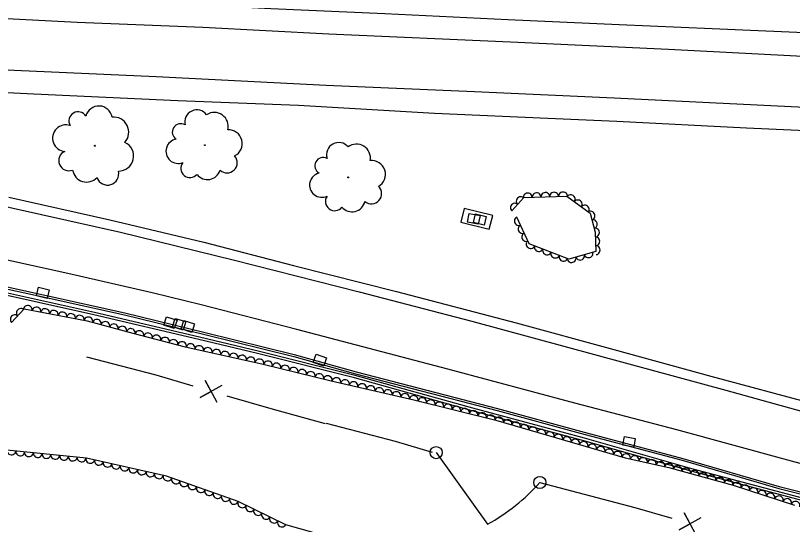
# Model space of a CAD drawing. Extents: x 1722896 to 1754269, y 648279 to 666297.
# Drawn here: x 1738427.1 to 1738779.9, y 649542.5 to 649773.8 of the extents above; entities that cross this region are included whole.
import ezdxf

# ---------------------------------------------------------------- set-up
doc = ezdxf.new("R2010")
doc.units = 0
for name, color, linetype in [('DESIGN - CENTERLINE - Proposed Text', 7, 'Continuous'), ('DESIGN - SCRATCH - User 1', 7, 'Continuous'), ('SURVEY - CENTERLINE - Preliminary Text', 7, 'Continuous'), ('SURVEY - DRAINAGE - Natural Features', 7, 'Continuous'), ('SURVEY - VEGETATION - Features with Text', 7, 'Continuous')]:
    doc.layers.add(name, color=color, linetype=linetype)

msp = doc.modelspace()

# ---------------------------------------------------------------- linework, layer by layer
at = {"layer": 'DESIGN - CENTERLINE - Proposed Text'}
msp.add_line((1738618.15, 649575.2), (1738641.39, 649542.64), dxfattribs=at)
for points in [[(1738459.4, 649618.69), (1738490.82, 649610.47), (1738507.64, 649605.55)], [(1738520.83, 649605.76), (1738511, 649600.29), (1738515.96, 649603.01), (1738513.24, 649607.97), (1738518.58, 649598.08)], [(1738523.09, 649601.03), (1738544.15, 649594.87), (1738567.74, 649588.41)], [(1738568.13, 649588.6), (1738599.55, 649580.38), (1738616.37, 649575.46)], [(1738665.22, 649561.55), (1738708.27, 649550.28), (1738725.09, 649545.36)], [(1738738.28, 649545.57), (1738728.46, 649540.11), (1738733.42, 649542.83), (1738730.7, 649547.79), (1738736.04, 649537.89)]]:
    msp.add_lwpolyline(points, dxfattribs=at)
for centre in [(1738618.15, 649575.2), (1738665.22, 649561.66)]:
    msp.add_circle(centre, 2.76, dxfattribs=at)
msp.add_arc((1738597.07, 649622.57), 91.4, 299.0099, 318.2088, dxfattribs=at)
at = {"layer": 'DESIGN - SCRATCH - User 1'}
for points in [[(1738392.17, 649656.35), (1738441.03, 649645.72), (1738476.58, 649637.75), (1738513.07, 649628.9), (1738553.45, 649618.83), (1738581.49, 649611.03), (1738645.75, 649594.29), (1738683.44, 649584.09), (1738729.85, 649571.7), (1738773.65, 649558.9), (1738813.3, 649549.03), (1738851.88, 649538.24), (1738890.24, 649527.86), (1738945.71, 649512.84), (1738986.73, 649502.04), (1739022.65, 649492.21), (1739058.17, 649482.01), (1739094.5, 649471.62), (1739128.49, 649460.7), (1739177.13, 649444.37)], [(1738392.36, 649657.27), (1738441.23, 649646.64), (1738476.79, 649638.66), (1738513.29, 649629.81), (1738553.69, 649619.73), (1738581.73, 649611.94), (1738645.99, 649595.19), (1738683.68, 649585), (1738730.1, 649572.6), (1738773.89, 649559.81), (1738813.54, 649549.94), (1738852.13, 649539.15), (1738890.48, 649528.76), (1738945.95, 649513.74), (1738986.97, 649502.95), (1739022.9, 649493.11), (1739058.43, 649482.91), (1739094.77, 649472.52), (1739128.78, 649461.59), (1739177.44, 649445.26)], [(1739151.99, 649449.66), (1739127.7, 649457.59), (1739102.96, 649465.18), (1739055.11, 649479.76), (1739029.95, 649486.73), (1739004.99, 649493.39), (1738931.28, 649513.71), (1738880.77, 649527.38), (1738856.64, 649533.82), (1738829.81, 649541.3), (1738807.62, 649547.31), (1738782.48, 649553.89), (1738733.94, 649566.74), (1738685.1, 649580.58), (1738634.46, 649594.21), (1738581.09, 649609.14), (1738536.96, 649620.24), (1738510.35, 649626.6), (1738462.74, 649637.81), (1738412.23, 649648.94)], [(1739152.37, 649450.75), (1739128.04, 649458.69), (1739103.29, 649466.28), (1739055.43, 649480.86), (1739030.26, 649487.84), (1739005.29, 649494.5), (1738931.59, 649514.82), (1738881.07, 649528.49), (1738856.94, 649534.93), (1738830.11, 649542.41), (1738807.91, 649548.42), (1738782.77, 649555), (1738734.25, 649567.85), (1738685.4, 649581.69), (1738634.76, 649595.32), (1738581.39, 649610.25), (1738537.24, 649621.36), (1738510.62, 649627.72), (1738463, 649638.93), (1738412.48, 649650.06)]]:
    msp.add_lwpolyline(points, dxfattribs=at)
at = {"layer": 'SURVEY - CENTERLINE - Preliminary Text'}
for points in [[(1737925.04, 649795.99), (1737966.48, 649794.07), (1738014.99, 649792.08), (1738064, 649789.74), (1738127.29, 649786.48), (1738193.39, 649783.18), (1738260.36, 649780.22), (1738328.17, 649776.79), (1738396.85, 649773.87), (1738455.04, 649770.81), (1738512.15, 649768.59), (1738569.32, 649765.53), (1738651.8, 649761.84), (1738723.68, 649758.45), (1738790.45, 649755.05), (1738873.53, 649751.1), (1738944.75, 649747.71), (1739008.4, 649744.64), (1739078.66, 649741.48), (1739160.66, 649738.05)], [(1738408.83, 649783.23), (1738452.27, 649781.47), (1738496.86, 649779.44), (1738543, 649777.01), (1738594.74, 649774.75), (1738650.7, 649772.07), (1738701.15, 649769.67), (1738743.44, 649767.88), (1738795.85, 649765.71), (1738833.34, 649763.77), (1738884.74, 649761.05), (1738932.78, 649758.68), (1738974.27, 649756.66), (1739029.13, 649754.13), (1739097.09, 649750.81), (1739154.11, 649748.25)], [(1739144.49, 649715.1), (1739089.32, 649717.69), (1739028.31, 649720.36), (1738977.86, 649722.77), (1738924.39, 649725.21), (1738861.68, 649728.16), (1738785.57, 649731.97), (1738698.99, 649736.2), (1738635.46, 649739.18), (1738568.2, 649741.98), (1738490.99, 649745.96), (1738426.51, 649748.9), (1738364.88, 649752.09), (1738289.24, 649755.19), (1738231.06, 649757.92), (1738177.72, 649760.64), (1738121.46, 649763.12), (1738058.95, 649766.13), (1738007.78, 649768.68), (1737931.67, 649772.15)], [(1737936.1, 649753.1), (1737990.98, 649747.94), (1738046.95, 649742.38), (1738097.63, 649737.41), (1738140.37, 649732.12), (1738189.74, 649726.38), (1738238.74, 649719.52), (1738288.15, 649712.05), (1738353.01, 649700.61), (1738414.36, 649688.88), (1738474.72, 649675.4), (1738525.99, 649662.86), (1738583.2, 649648.31), (1738634.32, 649634.9), (1738704.01, 649616.01), (1738749.6, 649603.5), (1738800.29, 649589.53), (1738855.22, 649575.22), (1738905.46, 649563.96), (1738962.34, 649551.58), (1739008.32, 649541.46), (1739068.46, 649528.59), (1739137.92, 649513.82)], [(1739164.16, 649703.61), (1739111.38, 649706.29), (1739065.49, 649707.98), (1739011.91, 649710.54), (1738958.28, 649713.29), (1738906.56, 649715.57), (1738852.15, 649718.26), (1738806.23, 649720.47), (1738759.03, 649722.69), (1738700.14, 649725.6), (1738668.84, 649727.08), (1738617.43, 649729.34), (1738555.55, 649732.89), (1738500.77, 649734.98), (1738435.37, 649738.02), (1738395.75, 649739.98)], [(1738424.1, 649691.33), (1738469.92, 649681.04), (1738512.69, 649670.86), (1738553.34, 649660.19), (1738600.09, 649648.36), (1738654.43, 649634.24), (1738698.81, 649622.08), (1738742.89, 649610), (1738790.28, 649597.27), (1738833.75, 649585.71), (1738870.51, 649576.72), (1738905.92, 649568.65), (1738939.77, 649561.53), (1738978.47, 649553.01), (1739022.51, 649543.22), (1739063.4, 649534.42), (1739104.24, 649525.8), (1739133.56, 649519.51)], [(1739166.6, 649461.31), (1739121.89, 649476.52), (1739082.73, 649488.32), (1739041.04, 649500.49), (1739001.2, 649511.64), (1738950.37, 649525.11), (1738905.5, 649537.04), (1738862.21, 649548.78), (1738823.12, 649559.47), (1738777.74, 649571.71), (1738727.37, 649585.6), (1738681.01, 649597.68), (1738623.4, 649613.12), (1738554.87, 649631.17), (1738511.43, 649642.32), (1738489.19, 649647.81), (1738450.93, 649656.58), (1738408.75, 649665.84)]]:
    msp.add_lwpolyline(points, dxfattribs=at)
at = {"layer": 'SURVEY - DRAINAGE - Natural Features'}
for p, q in [((1738635.2, 649681.45), (1738635.2, 649681.45)), ((1738637.94, 649681.1), (1738637.94, 649681.1)), ((1738439.51, 649647.8), (1738439.51, 649647.8)), ((1738497.47, 649634.27), (1738497.47, 649634.27)), ((1738501.4, 649633.53), (1738501.4, 649633.53)), ((1738505.35, 649632.52), (1738505.35, 649632.52)), ((1738565.33, 649617.22), (1738565.33, 649617.22)), ((1738705.7, 649580.08), (1738705.7, 649580.08))]:
    msp.add_line(p, q, dxfattribs=at)
msp.add_lwpolyline([(1738629.32, 649679.87), (1738642.23, 649676.69), (1738643.78, 649682.96), (1738630.87, 649686.15)], close=True, dxfattribs=at)
for points in [[(1738632.35, 649679.98), (1738633.14, 649683.91), (1738638.04, 649682.92), (1738637.26, 649679), (1738632.35, 649679.98)], [(1738635.04, 649679.74), (1738635.98, 649683.63), (1738640.84, 649682.46), (1738639.9, 649678.57), (1738635.04, 649679.74)], [(1738436.62, 649646.41), (1738437.52, 649650.31), (1738442.4, 649649.19), (1738441.5, 649645.29), (1738436.62, 649646.41)], [(1738494.46, 649633.17), (1738495.74, 649636.96), (1738500.47, 649635.36), (1738499.2, 649631.57), (1738494.46, 649633.17)], [(1738498.42, 649632.36), (1738499.61, 649636.18), (1738504.38, 649634.7), (1738503.19, 649630.88), (1738498.42, 649632.36)], [(1738502.35, 649631.4), (1738503.6, 649635.2), (1738508.35, 649633.64), (1738507.11, 649629.84), (1738502.35, 649631.4)], [(1738562.32, 649616.14), (1738563.62, 649619.92), (1738568.35, 649618.29), (1738567.05, 649614.51), (1738562.32, 649616.14)], [(1738702.89, 649578.54), (1738703.59, 649582.48), (1738708.51, 649581.61), (1738707.82, 649577.67), (1738702.89, 649578.54)]]:
    msp.add_lwpolyline(points, dxfattribs=at)
at = {"layer": 'SURVEY - VEGETATION - Features with Text'}
for points in [[(1738652.43, 649685.06), (1738657.96, 649691.19), (1738677.43, 649691.78), (1738688, 649684.04), (1738690.34, 649675.3), (1738690.66, 649666.63), (1738678.36, 649663.11), (1738660.36, 649670.1), (1738654.72, 649682.18)], [(1738425.27, 649634.32), (1738431.07, 649640.46), (1738459.62, 649635.08), (1738480.44, 649629.43), (1738503.61, 649623.45), (1738539.63, 649615.45), (1738570.39, 649607.86), (1738607.99, 649599.18), (1738645.17, 649589.88), (1738703.88, 649572.85), (1738723.71, 649568.41), (1738752.95, 649560.37), (1738780.89, 649551.29)], [(1738795.3, 649521.29), (1738767.81, 649523.39), (1738738.67, 649516.75), (1738713.87, 649509.99), (1738687.73, 649512.29), (1738669.12, 649518.18), (1738649.36, 649524.58), (1738614.6, 649527.37), (1738581.45, 649533.46), (1738549.85, 649542.44), (1738528.16, 649552.96), (1738495.69, 649564.45), (1738459.32, 649572.67), (1738421.62, 649576.41)]]:
    msp.add_lwpolyline(points, dxfattribs=at)
for centre, radius in [((1738463.16, 649714.66), 0.211), ((1738513.07, 649714.91), 0.193), ((1738578.13, 649700.26), 0.194)]:
    msp.add_circle(centre, radius, dxfattribs=at)
for centre, radius, start, end in [((1738464.95, 649726.63), 6.06, 9.3068, 166.0957), ((1738455.52, 649725.92), 4.16, 31.423, 210.1686), ((1738509.47, 649725.38), 5.54, 36.8017, 193.5906), ((1738517.37, 649723.44), 6.32, 345.8545, 123.3787), ((1738471.63, 649720.76), 6.9, 318.3596, 95.8838), ((1738450, 649718.1), 6.04, 71.4437, 264.8634), ((1738502.12, 649720.82), 3.81, 58.9179, 237.6635), ((1738523.78, 649715.63), 6.28, 296.7503, 92.5888), ((1738473.9, 649709.95), 6.86, 269.2554, 65.0939), ((1738500.94, 649712.14), 5.53, 98.9386, 292.3583), ((1738573.91, 649710.53), 5.56, 40.1802, 196.9691), ((1738581.94, 649709.05), 6.33, 349.2329, 126.7572), ((1738451.34, 649707.88), 4.6, 114.0623, 291.3815), ((1738523.17, 649706.92), 4.63, 227.0032, 42.0035), ((1738566.82, 649705.53), 3.82, 62.2963, 241.042), ((1738588.81, 649701.61), 6.29, 300.1288, 95.9672), ((1738506.34, 649704.41), 4.21, 141.5572, 318.8764), ((1738459.44, 649704.66), 6.52, 189.3494, 316.1951), ((1738468.91, 649701.83), 5.06, 199.5083, 14.5086), ((1738514.29, 649705.21), 5.96, 216.8443, 343.69), ((1738566.15, 649696.77), 5.55, 102.317, 295.7367), ((1738588.71, 649692.86), 4.64, 230.3817, 45.3819), ((1738572.02, 649689.35), 4.22, 144.9357, 322.2548), ((1738579.92, 649690.63), 5.98, 220.2227, 347.0684)]:
    msp.add_arc(centre, radius, start, end, dxfattribs=at)
for centre, major_axis in [((1738663.71, 649691.36), (2, 0.06)), ((1738667.7, 649691.49), (2, 0.06)), ((1738671.7, 649691.61), (2, 0.06)), ((1738675.7, 649691.73), (2, 0.06)), ((1738656.45, 649689.52), (1.34, 1.48)), ((1738659.71, 649691.24), (2, 0.06)), ((1738679.26, 649690.44), (1.61, -1.18)), ((1738682.49, 649688.07), (1.61, -1.18)), ((1738653.77, 649686.55), (1.34, 1.48)), ((1738685.71, 649685.71), (1.61, -1.18)), ((1738688.3, 649682.91), (0.52, -1.93)), ((1738655.56, 649680.38), (-0.85, 1.81)), ((1738689.34, 649679.04), (0.52, -1.93)), ((1738657.25, 649676.76), (-0.85, 1.81)), ((1738690.35, 649675.18), (0.07, -2)), ((1738658.94, 649673.13), (-0.85, 1.81)), ((1738690.49, 649671.18), (0.07, -2)), ((1738660.97, 649669.86), (-1.86, 0.72)), ((1738664.7, 649668.42), (-1.86, 0.72)), ((1738690.64, 649667.18), (0.07, -2)), ((1738668.43, 649666.97), (-1.86, 0.72)), ((1738672.16, 649665.52), (-1.86, 0.72)), ((1738683.5, 649664.58), (-1.92, -0.55)), ((1738687.34, 649665.68), (-1.92, -0.55)), ((1738675.88, 649664.07), (-1.86, 0.72)), ((1738679.65, 649663.48), (-1.92, -0.55)), ((1738429.45, 649638.75), (1.37, 1.45)), ((1738432.69, 649640.16), (1.97, -0.37)), ((1738436.62, 649639.42), (1.97, -0.37)), ((1738440.55, 649638.67), (1.97, -0.37)), ((1738426.71, 649635.84), (1.37, 1.45)), ((1738444.48, 649637.93), (1.97, -0.37)), ((1738448.41, 649637.19), (1.97, -0.37)), ((1738452.34, 649636.45), (1.97, -0.37)), ((1738456.27, 649635.71), (1.97, -0.37)), ((1738460.19, 649634.92), (1.93, -0.52)), ((1738464.05, 649633.87), (1.93, -0.52)), ((1738467.91, 649632.83), (1.93, -0.52)), ((1738471.77, 649631.78), (1.93, -0.52)), ((1738475.63, 649630.73), (1.93, -0.52)), ((1738479.49, 649629.69), (1.93, -0.52)), ((1738483.36, 649628.67), (1.94, -0.5)), ((1738487.24, 649627.68), (1.94, -0.5)), ((1738491.11, 649626.68), (1.94, -0.5)), ((1738494.98, 649625.68), (1.94, -0.5)), ((1738498.85, 649624.68), (1.94, -0.5)), ((1738502.73, 649623.68), (1.94, -0.5)), ((1738506.63, 649622.78), (1.95, -0.43)), ((1738510.53, 649621.91), (1.95, -0.43)), ((1738514.43, 649621.04), (1.95, -0.43)), ((1738518.34, 649620.18), (1.95, -0.43)), ((1738522.24, 649619.31), (1.95, -0.43)), ((1738526.15, 649618.44), (1.95, -0.43)), ((1738530.05, 649617.57), (1.95, -0.43)), ((1738533.96, 649616.71), (1.95, -0.43)), ((1738537.86, 649615.84), (1.95, -0.43)), ((1738541.76, 649614.92), (1.94, -0.48)), ((1738545.64, 649613.96), (1.94, -0.48)), ((1738549.52, 649613.01), (1.94, -0.48)), ((1738553.41, 649612.05), (1.94, -0.48)), ((1738557.29, 649611.09), (1.94, -0.48)), ((1738561.18, 649610.13), (1.94, -0.48)), ((1738565.06, 649609.18), (1.94, -0.48)), ((1738568.94, 649608.22), (1.94, -0.48)), ((1738572.83, 649607.3), (1.95, -0.45)), ((1738576.73, 649606.4), (1.95, -0.45)), ((1738580.63, 649605.5), (1.95, -0.45)), ((1738584.53, 649604.6), (1.95, -0.45)), ((1738588.42, 649603.7), (1.95, -0.45)), ((1738592.32, 649602.8), (1.95, -0.45)), ((1738596.22, 649601.9), (1.95, -0.45)), ((1738600.12, 649601), (1.95, -0.45)), ((1738604.01, 649600.1), (1.95, -0.45)), ((1738607.91, 649599.2), (1.95, -0.45)), ((1738611.79, 649598.23), (1.94, -0.49)), ((1738615.67, 649597.26), (1.94, -0.49)), ((1738619.55, 649596.29), (1.94, -0.49)), ((1738623.43, 649595.32), (1.94, -0.49)), ((1738627.31, 649594.34), (1.94, -0.49)), ((1738631.19, 649593.37), (1.94, -0.49)), ((1738635.07, 649592.4), (1.94, -0.49)), ((1738638.96, 649591.43), (1.94, -0.49)), ((1738642.84, 649590.46), (1.94, -0.49)), ((1738646.7, 649589.43), (1.92, -0.56)), ((1738650.54, 649588.32), (1.92, -0.56)), ((1738654.38, 649587.21), (1.92, -0.56)), ((1738658.23, 649586.09), (1.92, -0.56)), ((1738662.07, 649584.98), (1.92, -0.56)), ((1738665.91, 649583.86), (1.92, -0.56)), ((1738669.75, 649582.75), (1.92, -0.56)), ((1738673.59, 649581.63), (1.92, -0.56)), ((1738677.43, 649580.52), (1.92, -0.56)), ((1738681.28, 649579.4), (1.92, -0.56)), ((1738685.12, 649578.29), (1.92, -0.56)), ((1738688.96, 649577.18), (1.92, -0.56)), ((1738692.8, 649576.06), (1.92, -0.56)), ((1738696.64, 649574.95), (1.92, -0.56)), ((1738425.26, 649576.05), (-1.99, 0.2)), ((1738429.24, 649575.65), (-1.99, 0.2)), ((1738433.22, 649575.26), (-1.99, 0.2)), ((1738437.2, 649574.86), (-1.99, 0.2)), ((1738441.18, 649574.47), (-1.99, 0.2)), ((1738445.16, 649574.07), (-1.99, 0.2)), ((1738449.15, 649573.68), (-1.99, 0.2)), ((1738453.13, 649573.28), (-1.99, 0.2)), ((1738700.48, 649573.83), (1.92, -0.56)), ((1738704.33, 649572.75), (1.95, -0.44)), ((1738708.24, 649571.87), (1.95, -0.44)), ((1738457.11, 649572.89), (-1.99, 0.2)), ((1738461.05, 649572.28), (-1.95, 0.44)), ((1738464.95, 649571.4), (-1.95, 0.44)), ((1738468.85, 649570.51), (-1.95, 0.44)), ((1738472.76, 649569.63), (-1.95, 0.44)), ((1738712.14, 649571), (1.95, -0.44)), ((1738716.04, 649570.13), (1.95, -0.44)), ((1738719.95, 649569.26), (1.95, -0.44)), ((1738723.85, 649568.38), (1.93, -0.53)), ((1738476.66, 649568.75), (-1.95, 0.44)), ((1738480.56, 649567.87), (-1.95, 0.44)), ((1738484.46, 649566.99), (-1.95, 0.44)), ((1738488.36, 649566.1), (-1.95, 0.44)), ((1738727.71, 649567.31), (1.93, -0.53)), ((1738731.56, 649566.25), (1.93, -0.53)), ((1738735.42, 649565.19), (1.93, -0.53)), ((1738492.26, 649565.22), (-1.95, 0.44)), ((1738496.15, 649564.28), (-1.89, 0.67)), ((1738499.92, 649562.95), (-1.89, 0.67)), ((1738739.28, 649564.13), (1.93, -0.53)), ((1738743.13, 649563.07), (1.93, -0.53)), ((1738746.99, 649562.01), (1.93, -0.53)), ((1738750.84, 649560.95), (1.93, -0.53)), ((1738503.69, 649561.62), (-1.89, 0.67)), ((1738507.46, 649560.28), (-1.89, 0.67)), ((1738511.23, 649558.95), (-1.89, 0.67)), ((1738754.68, 649559.8), (1.9, -0.62)), ((1738758.48, 649558.57), (1.9, -0.62)), ((1738762.29, 649557.33), (1.9, -0.62)), ((1738515, 649557.61), (-1.89, 0.67)), ((1738518.78, 649556.28), (-1.89, 0.67)), ((1738766.09, 649556.1), (1.9, -0.62)), ((1738769.89, 649554.86), (1.9, -0.62)), ((1738773.7, 649553.62), (1.9, -0.62)), ((1738522.55, 649554.95), (-1.89, 0.67)), ((1738526.32, 649553.61), (-1.89, 0.67)), ((1738530, 649552.07), (-1.8, 0.87)), ((1738777.5, 649552.39), (1.9, -0.62)), ((1738781.31, 649551.17), (1.92, -0.55)), ((1738533.6, 649550.32), (-1.8, 0.87)), ((1738537.2, 649548.58), (-1.8, 0.87)), ((1738540.8, 649546.83), (-1.8, 0.87)), ((1738544.4, 649545.09), (-1.8, 0.87)), ((1738548, 649543.34), (-1.8, 0.87))]:
    msp.add_ellipse(centre, major_axis=major_axis, ratio=0.940188, start_param=0, end_param=3.141593, dxfattribs=at)

doc.saveas('drawing.dxf')
